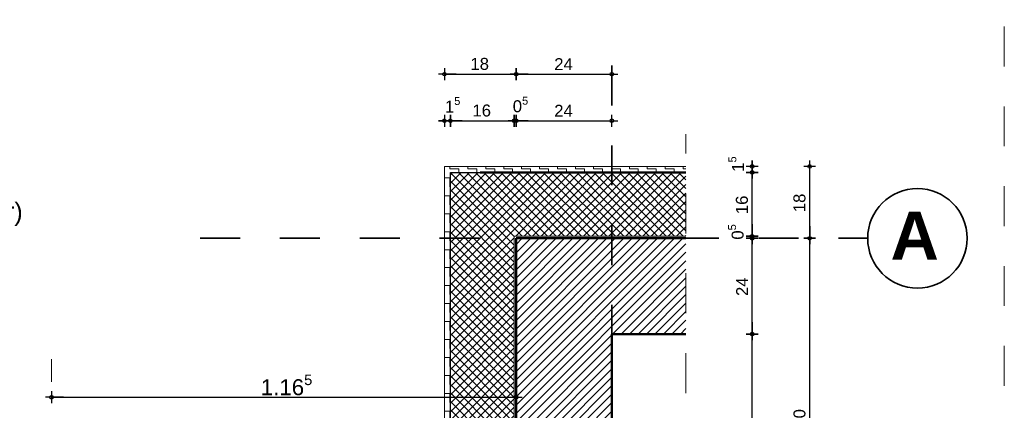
# Model space of a CAD drawing. Header units: metres. Extents: x 1316.5 to 1415.3, y -94.1 to -52.
# Tile 554 of 656: x 1412.8 to 1415.3, y -75.7 to -74.7. Entities that reach past the tile are written whole.
import ezdxf

# ---------------------------------------------------------------- set-up
doc = ezdxf.new("R2010")
doc.units = ezdxf.units.M
doc.header["$PDMODE"] = 65
for name, pattern in [('AUSGEZOGEN', [0]), ('PUNKT2_S9', [0.0015, 0, -0.0015]), ('STRICHLINIE2_S3', [0.055, 0.04, -0.015]), ('STRICHLINIE_S4', [0.008, 0.006, -0.002]), ('STRICHPUNKT2_S5', [0.1, 0.07, -0.01, 0.01, -0.01])]:
    doc.linetypes.add(name, pattern=pattern)
doc.layers.add('XR$3$_42154', color=7, linetype='Continuous')
for name, color, linetype, lineweight in [('XR$3$Achsen', 4, 'AUSGEZOGEN', 13), ('XR$3$Allgemein', 4, 'AUSGEZOGEN', 13), ('XR$3$Maßlinie 1_50', 7, 'AUSGEZOGEN', 25), ('XR$3$Muster', 4, 'AUSGEZOGEN', 13), ('XR$3$Schraffur', 4, 'AUSGEZOGEN', 13), ('XR$3$Text 1_50', 3, 'AUSGEZOGEN', 18), ('XR$3$Wand', 1, 'AUSGEZOGEN', 50), ('XR$3$Wand Mauerwerk tr_1', 42, 'AUSGEZOGEN', 18)]:
    doc.layers.add(name, color=color, linetype=linetype, lineweight=lineweight)
doc.styles.add('ARIAL', font='arial.ttf')
doc.dimstyles.new('DIMSTYLE_25', dxfattribs={"dimtxt": 0.03, "dimasz": 0.03, "dimexe": 0, "dimexo": 1e-06, "dimgap": 0.015, "dimtad": 2, "dimdec": 0, "dimlfac": 100, "dimrnd": 0.5, "dimzin": 12, "dimdsep": 46, "dimtxsty": 'ARIAL', "dimblk1": 'ALL_ML_KREIS', "dimblk2": 'ALL_ML_KREIS', "dimsah": 1, "dimcen": 0, "dimse1": 1, "dimse2": 1, "dimclrd": 7, "dimclre": 7, "dimclrt": 7, "dimadec": 0, "dimazin": 0, "dimtfac": 1, "dimtdec": 0, "dimtix": 1, "dimtmove": 2, "dimatfit": 3, "dimfxl": 0, "dimtzin": 0, "dimlwd": 0, "dimlwe": 25, "dimarcsym": 0})
doc.dimstyles.new('DIMSTYLE_30', dxfattribs={"dimtxt": 0.03, "dimasz": 0.03, "dimexe": 0, "dimexo": 1e-06, "dimgap": 0.015, "dimtad": 2, "dimdec": 1, "dimlfac": 100, "dimrnd": 0.5, "dimzin": 12, "dimdsep": 46, "dimtxsty": 'ARIAL', "dimblk1": 'ALL_ML_KREIS', "dimblk2": 'ALL_ML_KREIS', "dimsah": 1, "dimcen": 0, "dimse1": 1, "dimse2": 1, "dimclrd": 7, "dimclre": 7, "dimclrt": 7, "dimadec": 0, "dimazin": 0, "dimtfac": 1, "dimtdec": 0, "dimtix": 1, "dimtmove": 2, "dimatfit": 3, "dimfxl": 0, "dimtvp": 1.2, "dimtzin": 0, "dimlwd": 0, "dimlwe": 25, "dimarcsym": 0})
doc.dimstyles.new('DIMSTYLE_33', dxfattribs={"dimtxt": 0.03, "dimasz": 0.03, "dimexe": 0, "dimexo": 1e-06, "dimgap": 0.015, "dimtad": 2, "dimdec": 1, "dimlfac": 100, "dimrnd": 0.5, "dimzin": 4, "dimdsep": 46, "dimtxsty": 'ARIAL', "dimblk1": 'ALL_ML_KREIS', "dimblk2": 'ALL_ML_KREIS', "dimsah": 1, "dimcen": 0, "dimse1": 1, "dimse2": 1, "dimclrd": 7, "dimclre": 7, "dimclrt": 7, "dimadec": 0, "dimazin": 0, "dimtfac": 1, "dimtdec": 0, "dimtix": 1, "dimtmove": 2, "dimatfit": 3, "dimfxl": 0, "dimtvp": 1.2, "dimtzin": 0, "dimlwd": 0, "dimlwe": 25, "dimarcsym": 0})
doc.dimstyles.new('DIMSTYLE_34', dxfattribs={"dimtxt": 0.03, "dimasz": 0.03, "dimexe": 0, "dimexo": 1e-06, "dimgap": 0.015, "dimtad": 2, "dimdec": 1, "dimlfac": 100, "dimrnd": 0.5, "dimzin": 4, "dimdsep": 46, "dimtxsty": 'ARIAL', "dimblk1": 'ALL_ML_KREIS', "dimblk2": 'ALL_ML_KREIS', "dimsah": 1, "dimcen": 0, "dimse1": 1, "dimse2": 1, "dimclrd": 7, "dimclre": 7, "dimclrt": 7, "dimadec": 0, "dimazin": 0, "dimtfac": 1, "dimtdec": 0, "dimtix": 1, "dimtmove": 2, "dimatfit": 3, "dimfxl": 0, "dimtzin": 0, "dimlwd": 0, "dimlwe": 25, "dimarcsym": 0})
doc.dimstyles.new('DIMSTYLE_37', dxfattribs={"dimtxt": 0.04, "dimasz": 0.03, "dimexe": 0, "dimexo": 1e-06, "dimgap": 0.02, "dimtad": 2, "dimdec": 3, "dimrnd": 0.005, "dimzin": 4, "dimdsep": 46, "dimtxsty": 'ARIAL', "dimblk1": 'ALL_ML_KREIS', "dimblk2": 'ALL_ML_KREIS', "dimsah": 1, "dimcen": 0, "dimse1": 1, "dimse2": 1, "dimclrd": 7, "dimclre": 7, "dimclrt": 7, "dimadec": 0, "dimazin": 0, "dimtfac": 1, "dimtdec": 0, "dimtix": 1, "dimtmove": 2, "dimatfit": 3, "dimfxl": 0, "dimtzin": 0, "dimlwd": 0, "dimlwe": 25, "dimarcsym": 0})

# ---------------------------------------------------------------- blocks, each defined once
blk = doc.blocks.new('ALL_ML_KREIS')
at = {"color": 0, "linetype": 'ByBlock', "lineweight": -2}
for p, q in [((-1, 0), (0.5, 0)), ((0, -0.5), (0, 0.5))]:
    blk.add_line(p, q, dxfattribs=at)
blk.add_circle((0, 0), 0.15, dxfattribs=at)
blk = doc.blocks.new('*D277')
at = {"layer": 'DEFPOINTS', "color": 7, "linetype": 'AUSGEZOGEN', "lineweight": 25, "transparency": 33554687}
for p in [(1414.2838, -75.4964), (1414.2838, -76.1464), (1414.6353, -76.1464)]:
    blk.add_point(p, dxfattribs=at)
at = {"layer": 'XR$3$Maßlinie 1_50', "color": 7, "linetype": 'AUSGEZOGEN', "lineweight": -2, "transparency": 33554687}
blk.add_line((1414.6353, -76.1464), (1414.6353, -75.4964), dxfattribs=at)
at = {"layer": 'XR$3$Maßlinie 1_50', "color": 7, "linetype": 'AUSGEZOGEN', "lineweight": 25, "transparency": 33554687, "xscale": 0.03, "yscale": 0.03, "zscale": 0.03}
for p, rotation in [((1414.6353, -75.4964), 90), ((1414.6353, -76.1464), 270)]:
    blk.add_blockref('ALL_ML_KREIS', p, dxfattribs=dict(at, rotation=rotation))
at = {"layer": 'XR$3$Maßlinie 1_50', "color": 7, "linetype": 'AUSGEZOGEN', "lineweight": 25, "transparency": 33554687, "insert": (1414.6098, -75.8228), "char_height": 0.03, "width": 0.06, "attachment_point": 5, "rotation": 90, "style": 'ARIAL'}
blk.add_mtext('\\A1;{65}', dxfattribs=at)
blk = doc.blocks.new('*D278')
at = {"layer": 'DEFPOINTS', "color": 7, "linetype": 'AUSGEZOGEN', "lineweight": 25, "transparency": 33554687}
for p in [(1414.2838, -75.2564), (1414.2838, -75.4964), (1414.6353, -75.4964)]:
    blk.add_point(p, dxfattribs=at)
at = {"layer": 'XR$3$Maßlinie 1_50', "color": 7, "linetype": 'AUSGEZOGEN', "lineweight": -2, "transparency": 33554687}
blk.add_line((1414.6353, -75.4964), (1414.6353, -75.2564), dxfattribs=at)
at = {"layer": 'XR$3$Maßlinie 1_50', "color": 7, "linetype": 'AUSGEZOGEN', "lineweight": 25, "transparency": 33554687, "xscale": 0.03, "yscale": 0.03, "zscale": 0.03}
for p, rotation in [((1414.6353, -75.2564), 90), ((1414.6353, -75.4964), 270)]:
    blk.add_blockref('ALL_ML_KREIS', p, dxfattribs=dict(at, rotation=rotation))
at = {"layer": 'XR$3$Maßlinie 1_50', "color": 7, "linetype": 'AUSGEZOGEN', "lineweight": 25, "transparency": 33554687, "insert": (1414.6103, -75.3777), "char_height": 0.03, "width": 0.06, "attachment_point": 5, "rotation": 90, "style": 'ARIAL'}
blk.add_mtext('\\A1;{24}', dxfattribs=at)
blk = doc.blocks.new('*D279')
at = {"layer": 'DEFPOINTS', "color": 7, "linetype": 'AUSGEZOGEN', "lineweight": 25, "transparency": 33554687}
for p in [(1414.2838, -75.2564), (1414.2888, -75.2514), (1414.6353, -75.2564)]:
    blk.add_point(p, dxfattribs=at)
at = {"layer": 'XR$3$Maßlinie 1_50', "color": 7, "linetype": 'AUSGEZOGEN', "lineweight": -2, "transparency": 33554687}
blk.add_line((1414.6353, -75.2564), (1414.6353, -75.2514), dxfattribs=at)
at = {"layer": 'XR$3$Maßlinie 1_50', "color": 7, "linetype": 'AUSGEZOGEN', "lineweight": 25, "transparency": 33554687, "xscale": 0.03, "yscale": 0.03, "zscale": 0.03}
for p, rotation in [((1414.6353, -75.2564), 270), ((1414.6353, -75.2514), 90)]:
    blk.add_blockref('ALL_ML_KREIS', p, dxfattribs=dict(at, rotation=rotation))
at = {"layer": 'XR$3$Maßlinie 1_50', "color": 7, "linetype": 'AUSGEZOGEN', "lineweight": 25, "transparency": 33554687, "insert": (1414.5948, -75.2405), "char_height": 0.03, "width": 0.09, "attachment_point": 5, "rotation": 90, "style": 'ARIAL'}
blk.add_mtext('\\A1;{\\A1;{0\\H0.019800;\\S5^ ;}}', dxfattribs=at)
blk = doc.blocks.new('*D280')
at = {"layer": 'DEFPOINTS', "color": 7, "linetype": 'AUSGEZOGEN', "lineweight": 25, "transparency": 33554687}
for p in [(1414.4488, -75.0914), (1414.2888, -75.2514), (1414.6353, -75.2514)]:
    blk.add_point(p, dxfattribs=at)
at = {"layer": 'XR$3$Maßlinie 1_50', "color": 7, "linetype": 'AUSGEZOGEN', "lineweight": -2, "transparency": 33554687}
blk.add_line((1414.6353, -75.2514), (1414.6353, -75.0914), dxfattribs=at)
at = {"layer": 'XR$3$Maßlinie 1_50', "color": 7, "linetype": 'AUSGEZOGEN', "lineweight": 25, "transparency": 33554687, "xscale": 0.03, "yscale": 0.03, "zscale": 0.03}
for p, rotation in [((1414.6353, -75.0914), 90), ((1414.6353, -75.2514), 270)]:
    blk.add_blockref('ALL_ML_KREIS', p, dxfattribs=dict(at, rotation=rotation))
at = {"layer": 'XR$3$Maßlinie 1_50', "color": 7, "linetype": 'AUSGEZOGEN', "lineweight": 25, "transparency": 33554687, "insert": (1414.6098, -75.1727), "char_height": 0.03, "width": 0.06, "attachment_point": 5, "rotation": 90, "style": 'ARIAL'}
blk.add_mtext('\\A1;{16}', dxfattribs=at)
blk = doc.blocks.new('*D281')
at = {"layer": 'DEFPOINTS', "color": 7, "linetype": 'AUSGEZOGEN', "lineweight": 25, "transparency": 33554687}
for p in [(1414.4638, -75.0764), (1414.4488, -75.0914), (1414.6353, -75.0914)]:
    blk.add_point(p, dxfattribs=at)
at = {"layer": 'XR$3$Maßlinie 1_50', "color": 7, "linetype": 'AUSGEZOGEN', "lineweight": -2, "transparency": 33554687}
blk.add_line((1414.6353, -75.0914), (1414.6353, -75.0764), dxfattribs=at)
at = {"layer": 'XR$3$Maßlinie 1_50', "color": 7, "linetype": 'AUSGEZOGEN', "lineweight": 25, "transparency": 33554687, "xscale": 0.03, "yscale": 0.03, "zscale": 0.03}
for p, rotation in [((1414.6353, -75.0914), 270), ((1414.6353, -75.0764), 90)]:
    blk.add_blockref('ALL_ML_KREIS', p, dxfattribs=dict(at, rotation=rotation))
at = {"layer": 'XR$3$Maßlinie 1_50', "color": 7, "linetype": 'AUSGEZOGEN', "lineweight": 25, "transparency": 33554687, "insert": (1414.5953, -75.0705), "char_height": 0.03, "width": 0.09, "attachment_point": 5, "rotation": 90, "style": 'ARIAL'}
blk.add_mtext('\\A1;{\\A1;{1\\H0.019800;\\S5^ ;}}', dxfattribs=at)
blk = doc.blocks.new('*D282')
at = {"layer": 'DEFPOINTS', "color": 7, "linetype": 'AUSGEZOGEN', "lineweight": 25, "transparency": 33554687}
for p in [(1413.8638, -74.9619), (1413.8638, -75.3394), (1413.8788, -75.3394)]:
    blk.add_point(p, dxfattribs=at)
at = {"layer": 'XR$3$Maßlinie 1_50', "color": 7, "linetype": 'AUSGEZOGEN', "lineweight": -2, "transparency": 33554687}
blk.add_line((1413.8638, -74.9619), (1413.8788, -74.9619), dxfattribs=at)
at = {"layer": 'XR$3$Maßlinie 1_50', "color": 7, "linetype": 'AUSGEZOGEN', "lineweight": 25, "transparency": 33554687, "xscale": 0.03, "yscale": 0.03, "zscale": 0.03, "rotation": 180}
blk.add_blockref('ALL_ML_KREIS', (1413.8638, -74.9619), dxfattribs=at)
at = {"layer": 'XR$3$Maßlinie 1_50', "color": 7, "linetype": 'AUSGEZOGEN', "lineweight": 25, "transparency": 33554687, "xscale": 0.03, "yscale": 0.03, "zscale": 0.03}
blk.add_blockref('ALL_ML_KREIS', (1413.8788, -74.9619), dxfattribs=at)
at = {"layer": 'XR$3$Maßlinie 1_50', "color": 7, "linetype": 'AUSGEZOGEN', "lineweight": 25, "transparency": 33554687, "insert": (1413.8846, -74.9219), "char_height": 0.03, "width": 0.09, "attachment_point": 5, "style": 'ARIAL'}
blk.add_mtext('\\A1;{\\A1;{1\\H0.019800;\\S5^ ;}}', dxfattribs=at)
blk = doc.blocks.new('*D283')
at = {"layer": 'DEFPOINTS', "color": 7, "linetype": 'AUSGEZOGEN', "lineweight": 25, "transparency": 33554687}
for p in [(1413.8788, -74.9619), (1413.8788, -75.3394), (1414.0388, -75.3344)]:
    blk.add_point(p, dxfattribs=at)
at = {"layer": 'XR$3$Maßlinie 1_50', "color": 7, "linetype": 'AUSGEZOGEN', "lineweight": -2, "transparency": 33554687}
blk.add_line((1413.8788, -74.9619), (1414.0388, -74.9619), dxfattribs=at)
at = {"layer": 'XR$3$Maßlinie 1_50', "color": 7, "linetype": 'AUSGEZOGEN', "lineweight": 25, "transparency": 33554687, "xscale": 0.03, "yscale": 0.03, "zscale": 0.03, "rotation": 180}
blk.add_blockref('ALL_ML_KREIS', (1413.8788, -74.9619), dxfattribs=at)
at = {"layer": 'XR$3$Maßlinie 1_50', "color": 7, "linetype": 'AUSGEZOGEN', "lineweight": 25, "transparency": 33554687, "xscale": 0.03, "yscale": 0.03, "zscale": 0.03}
blk.add_blockref('ALL_ML_KREIS', (1414.0388, -74.9619), dxfattribs=at)
at = {"layer": 'XR$3$Maßlinie 1_50', "color": 7, "linetype": 'AUSGEZOGEN', "lineweight": 25, "transparency": 33554687, "insert": (1413.9574, -74.9364), "char_height": 0.03, "width": 0.12, "attachment_point": 5, "style": 'ARIAL'}
blk.add_mtext('\\A1;{\\A1;{16\\H0.019800;\\S^ ;}}', dxfattribs=at)
blk = doc.blocks.new('*D284')
at = {"layer": 'DEFPOINTS', "color": 7, "linetype": 'AUSGEZOGEN', "lineweight": 25, "transparency": 33554687}
for p in [(1414.0388, -74.9619), (1414.0388, -75.3344), (1414.0438, -75.5894)]:
    blk.add_point(p, dxfattribs=at)
at = {"layer": 'XR$3$Maßlinie 1_50', "color": 7, "linetype": 'AUSGEZOGEN', "lineweight": -2, "transparency": 33554687}
blk.add_line((1414.0388, -74.9619), (1414.0438, -74.9619), dxfattribs=at)
at = {"layer": 'XR$3$Maßlinie 1_50', "color": 7, "linetype": 'AUSGEZOGEN', "lineweight": 25, "transparency": 33554687, "xscale": 0.03, "yscale": 0.03, "zscale": 0.03}
blk.add_blockref('ALL_ML_KREIS', (1414.0438, -74.9619), dxfattribs=at)
at = {"layer": 'XR$3$Maßlinie 1_50', "color": 7, "linetype": 'AUSGEZOGEN', "lineweight": 25, "transparency": 33554687, "xscale": 0.03, "yscale": 0.03, "zscale": 0.03, "rotation": 180}
blk.add_blockref('ALL_ML_KREIS', (1414.0388, -74.9619), dxfattribs=at)
at = {"layer": 'XR$3$Maßlinie 1_50', "color": 7, "linetype": 'AUSGEZOGEN', "lineweight": 25, "transparency": 33554687, "insert": (1414.0546, -74.9214), "char_height": 0.03, "width": 0.09, "attachment_point": 5, "style": 'ARIAL'}
blk.add_mtext('\\A1;{\\A1;{0\\H0.019800;\\S5^ ;}}', dxfattribs=at)
blk = doc.blocks.new('*D285')
at = {"layer": 'DEFPOINTS', "color": 7, "linetype": 'AUSGEZOGEN', "lineweight": 25, "transparency": 33554687}
for p in [(1414.0438, -74.9619), (1414.2838, -75.5527), (1414.0438, -75.5894)]:
    blk.add_point(p, dxfattribs=at)
at = {"layer": 'XR$3$Maßlinie 1_50', "color": 7, "linetype": 'AUSGEZOGEN', "lineweight": -2, "transparency": 33554687}
blk.add_line((1414.0438, -74.9619), (1414.2838, -74.9619), dxfattribs=at)
at = {"layer": 'XR$3$Maßlinie 1_50', "color": 7, "linetype": 'AUSGEZOGEN', "lineweight": 25, "transparency": 33554687, "xscale": 0.03, "yscale": 0.03, "zscale": 0.03, "rotation": 180}
blk.add_blockref('ALL_ML_KREIS', (1414.0438, -74.9619), dxfattribs=at)
at = {"layer": 'XR$3$Maßlinie 1_50', "color": 7, "linetype": 'AUSGEZOGEN', "lineweight": 25, "transparency": 33554687, "xscale": 0.03, "yscale": 0.03, "zscale": 0.03}
blk.add_blockref('ALL_ML_KREIS', (1414.2838, -74.9619), dxfattribs=at)
at = {"layer": 'XR$3$Maßlinie 1_50', "color": 7, "linetype": 'AUSGEZOGEN', "lineweight": 25, "transparency": 33554687, "insert": (1414.1625, -74.9369), "char_height": 0.03, "width": 0.12, "attachment_point": 5, "style": 'ARIAL'}
blk.add_mtext('\\A1;{\\A1;{24\\H0.019800;\\S^ ;}}', dxfattribs=at)
blk = doc.blocks.new('*D286')
at = {"layer": 'DEFPOINTS', "color": 7, "linetype": 'AUSGEZOGEN', "lineweight": 25, "transparency": 33554687}
for p in [(1413.8638, -74.8451), (1413.8638, -75.4713), (1414.0438, -75.5219)]:
    blk.add_point(p, dxfattribs=at)
at = {"layer": 'XR$3$Maßlinie 1_50', "color": 7, "linetype": 'AUSGEZOGEN', "lineweight": -2, "transparency": 33554687}
blk.add_line((1413.8638, -74.8451), (1414.0438, -74.8451), dxfattribs=at)
at = {"layer": 'XR$3$Maßlinie 1_50', "color": 7, "linetype": 'AUSGEZOGEN', "lineweight": 25, "transparency": 33554687, "xscale": 0.03, "yscale": 0.03, "zscale": 0.03, "rotation": 180}
blk.add_blockref('ALL_ML_KREIS', (1413.8638, -74.8451), dxfattribs=at)
at = {"layer": 'XR$3$Maßlinie 1_50', "color": 7, "linetype": 'AUSGEZOGEN', "lineweight": 25, "transparency": 33554687, "xscale": 0.03, "yscale": 0.03, "zscale": 0.03}
blk.add_blockref('ALL_ML_KREIS', (1414.0438, -74.8451), dxfattribs=at)
at = {"layer": 'XR$3$Maßlinie 1_50', "color": 7, "linetype": 'AUSGEZOGEN', "lineweight": 25, "transparency": 33554687, "insert": (1413.9524, -74.8196), "char_height": 0.03, "width": 0.12, "attachment_point": 5, "style": 'ARIAL'}
blk.add_mtext('\\A1;{\\A1;{18\\H0.019800;\\S^ ;}}', dxfattribs=at)
blk = doc.blocks.new('*D287')
at = {"layer": 'DEFPOINTS', "color": 7, "linetype": 'AUSGEZOGEN', "lineweight": 25, "transparency": 33554687}
for p in [(1414.0438, -74.8451), (1414.2838, -75.4964), (1414.0438, -75.5219)]:
    blk.add_point(p, dxfattribs=at)
at = {"layer": 'XR$3$Maßlinie 1_50', "color": 7, "linetype": 'AUSGEZOGEN', "lineweight": -2, "transparency": 33554687}
blk.add_line((1414.0438, -74.8451), (1414.2838, -74.8451), dxfattribs=at)
at = {"layer": 'XR$3$Maßlinie 1_50', "color": 7, "linetype": 'AUSGEZOGEN', "lineweight": 25, "transparency": 33554687, "xscale": 0.03, "yscale": 0.03, "zscale": 0.03, "rotation": 180}
blk.add_blockref('ALL_ML_KREIS', (1414.0438, -74.8451), dxfattribs=at)
at = {"layer": 'XR$3$Maßlinie 1_50', "color": 7, "linetype": 'AUSGEZOGEN', "lineweight": 25, "transparency": 33554687, "xscale": 0.03, "yscale": 0.03, "zscale": 0.03}
blk.add_blockref('ALL_ML_KREIS', (1414.2838, -74.8451), dxfattribs=at)
at = {"layer": 'XR$3$Maßlinie 1_50', "color": 7, "linetype": 'AUSGEZOGEN', "lineweight": 25, "transparency": 33554687, "insert": (1414.1625, -74.8201), "char_height": 0.03, "width": 0.12, "attachment_point": 5, "style": 'ARIAL'}
blk.add_mtext('\\A1;{\\A1;{24\\H0.019800;\\S^ ;}}', dxfattribs=at)
blk = doc.blocks.new('*D288')
at = {"layer": 'DEFPOINTS', "color": 7, "linetype": 'AUSGEZOGEN', "lineweight": 25, "transparency": 33554687}
for p in [(1414.2838, -75.2564), (1414.2838, -76.1564), (1414.7796, -76.1564)]:
    blk.add_point(p, dxfattribs=at)
at = {"layer": 'XR$3$Maßlinie 1_50', "color": 7, "linetype": 'AUSGEZOGEN', "lineweight": -2, "transparency": 33554687}
blk.add_line((1414.7796, -76.1564), (1414.7796, -75.2564), dxfattribs=at)
at = {"layer": 'XR$3$Maßlinie 1_50', "color": 7, "linetype": 'AUSGEZOGEN', "lineweight": 25, "transparency": 33554687, "xscale": 0.03, "yscale": 0.03, "zscale": 0.03}
for p, rotation in [((1414.7796, -75.2564), 90), ((1414.7796, -76.1564), 270)]:
    blk.add_blockref('ALL_ML_KREIS', p, dxfattribs=dict(at, rotation=rotation))
at = {"layer": 'XR$3$Maßlinie 1_50', "color": 7, "linetype": 'AUSGEZOGEN', "lineweight": 25, "transparency": 33554687, "insert": (1414.7541, -75.7077), "char_height": 0.03, "width": 0.06, "attachment_point": 5, "rotation": 90, "style": 'ARIAL'}
blk.add_mtext('\\A1;{90}', dxfattribs=at)
blk = doc.blocks.new('*D289')
at = {"layer": 'DEFPOINTS', "color": 7, "linetype": 'AUSGEZOGEN', "lineweight": 25, "transparency": 33554687}
for p in [(1414.2838, -75.0764), (1414.2838, -75.2564), (1414.7796, -75.2564)]:
    blk.add_point(p, dxfattribs=at)
at = {"layer": 'XR$3$Maßlinie 1_50', "color": 7, "linetype": 'AUSGEZOGEN', "lineweight": -2, "transparency": 33554687}
blk.add_line((1414.7796, -75.2564), (1414.7796, -75.0764), dxfattribs=at)
at = {"layer": 'XR$3$Maßlinie 1_50', "color": 7, "linetype": 'AUSGEZOGEN', "lineweight": 25, "transparency": 33554687, "xscale": 0.03, "yscale": 0.03, "zscale": 0.03}
for p, rotation in [((1414.7796, -75.0764), 90), ((1414.7796, -75.2564), 270)]:
    blk.add_blockref('ALL_ML_KREIS', p, dxfattribs=dict(at, rotation=rotation))
at = {"layer": 'XR$3$Maßlinie 1_50', "color": 7, "linetype": 'AUSGEZOGEN', "lineweight": 25, "transparency": 33554687, "insert": (1414.7541, -75.1678), "char_height": 0.03, "width": 0.06, "attachment_point": 5, "rotation": 90, "style": 'ARIAL'}
blk.add_mtext('\\A1;{18}', dxfattribs=at)
blk = doc.blocks.new('*D306')
at = {"layer": 'DEFPOINTS', "color": 7, "linetype": 'AUSGEZOGEN', "lineweight": 25, "transparency": 33554687}
for p in [(1412.8788, -75.6547), (1412.8788, -76.0432), (1414.0438, -76.0288)]:
    blk.add_point(p, dxfattribs=at)
at = {"layer": 'XR$3$Maßlinie 1_50', "color": 7, "linetype": 'AUSGEZOGEN', "lineweight": -2, "transparency": 33554687}
blk.add_line((1412.8788, -75.6547), (1414.0438, -75.6547), dxfattribs=at)
at = {"layer": 'XR$3$Maßlinie 1_50', "color": 7, "linetype": 'AUSGEZOGEN', "lineweight": 25, "transparency": 33554687, "xscale": 0.03, "yscale": 0.03, "zscale": 0.03, "rotation": 180}
blk.add_blockref('ALL_ML_KREIS', (1412.8788, -75.6547), dxfattribs=at)
at = {"layer": 'XR$3$Maßlinie 1_50', "color": 7, "linetype": 'AUSGEZOGEN', "lineweight": 25, "transparency": 33554687, "xscale": 0.03, "yscale": 0.03, "zscale": 0.03}
blk.add_blockref('ALL_ML_KREIS', (1414.0438, -75.6547), dxfattribs=at)
at = {"layer": 'XR$3$Maßlinie 1_50', "color": 7, "linetype": 'AUSGEZOGEN', "lineweight": 25, "transparency": 33554687, "insert": (1413.4682, -75.624), "char_height": 0.04, "width": 0.2, "attachment_point": 5, "style": 'ARIAL'}
blk.add_mtext('\\A1;{\\A1;{1.16\\H0.026400;\\S5^ ;}}', dxfattribs=at)

msp = doc.modelspace()

# ---------------------------------------------------------------- hatches: boundary and pattern name
at = {"layer": 'XR$3$Allgemein', "linetype": 'AUSGEZOGEN', "lineweight": 13, "transparency": 33554687}
h = msp.add_hatch(dxfattribs=at)
h.set_pattern_fill('SCHRAFFUR_6', color=4, scale=0.01, style=0, pattern_type=2)
h.set_pattern_definition([(45, (0, 0), (-0.01060660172, 0.01060660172), []), (135, (0, 0), (-0.01060660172, -0.01060660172), [])])
h.paths.add_polyline_path([(1414.0388, -75.2514), (1414.4693, -75.2514), (1414.4693, -75.0914), (1413.8788, -75.0914), (1413.8788, -76.1564), (1414.0388, -76.1564)], flags=0)
at = {"layer": 'XR$3$Muster', "linetype": 'AUSGEZOGEN', "lineweight": 13, "transparency": 33554687}
h = msp.add_hatch(dxfattribs=at)
h.set_pattern_fill('MUSTER', color=4, scale=0.0225, style=0, pattern_type=2)
h.set_pattern_definition([(0, (0.045, 0.045), (0.0225, 0.0225), [0.0225, -0.0225]), (90, (0.045, 0.045), (-0.0225, 0.0225), [0.0225, -0.0225])])
h.paths.add_polyline_path([(1414.4693, -75.0914), (1414.4693, -75.0764), (1413.8638, -75.0764), (1413.8638, -75.9964), (1413.8788, -75.9964), (1413.8788, -75.0914)], flags=0)
at = {"layer": 'XR$3$Schraffur', "linetype": 'AUSGEZOGEN', "lineweight": 13, "transparency": 33554687}
h = msp.add_hatch(dxfattribs=at)
h.set_pattern_fill('SCHRAFFUR_5', color=52, scale=0.01, style=0, pattern_type=2)
h.set_pattern_definition([(45, (0, 0), (-0.02121320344, 0.02121320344), []), (45, (-0.010607, 0.010607), (-0.02121320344, 0.02121320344), [])])
h.paths.add_polyline_path([(1414.2838, -75.4964), (1414.4693, -75.4964), (1414.4693, -75.2564), (1414.0438, -75.2564), (1414.0438, -76.1464), (1414.2838, -76.1464)], flags=0)

# ---------------------------------------------------------------- linework, layer by layer
at = {"layer": 'XR$3$_42154', "color": 7, "linetype": 'STRICHLINIE2_S3', "lineweight": 13, "transparency": 33554687}
msp.add_line((1414.4693, -75.6442), (1414.4693, -74.9953), dxfattribs=at)
msp.add_line((1414.4693, -75.6442), (1414.4693, -74.9953), dxfattribs=at)
at = {"layer": 'XR$3$Achsen', "color": 4, "linetype": 'STRICHPUNKT2_S5', "lineweight": 35, "transparency": 33554687}
for p, q in [((1414.2838, -77.1235), (1414.2838, -74.7539)), ((1413.2518, -75.2564), (1414.9249, -75.2564))]:
    msp.add_line(p, q, dxfattribs=at)
at = {"layer": 'XR$3$Achsen', "color": 4, "linetype": 'AUSGEZOGEN', "lineweight": 35, "transparency": 33554687}
msp.add_circle((1415.0497, -75.2564), 0.1247, dxfattribs=at)
at = {"layer": 'XR$3$Allgemein', "color": 4, "linetype": 'AUSGEZOGEN', "lineweight": 13, "transparency": 33554687}
msp.add_line((1414.0388, -75.2514), (1414.4693, -75.2514), dxfattribs=at)
at = {"layer": 'XR$3$Wand', "color": 1, "linetype": 'AUSGEZOGEN', "lineweight": 13, "transparency": 33554687}
for p, q in [((1413.8638, -75.0764), (1414.4693, -75.0764)), ((1413.8638, -75.9981), (1413.8638, -75.0764))]:
    msp.add_line(p, q, dxfattribs=at)
at = {"layer": 'XR$3$Wand', "color": 1, "linetype": 'AUSGEZOGEN', "lineweight": 25, "transparency": 33554687}
for p, q in [((1413.8788, -75.0914), (1414.4693, -75.0914)), ((1413.8788, -76.0114), (1413.8788, -75.0914))]:
    msp.add_line(p, q, dxfattribs=at)
at = {"layer": 'XR$3$Wand', "color": 1, "linetype": 'AUSGEZOGEN', "lineweight": 50, "transparency": 33554687}
for p, q in [((1413.9538, -75.0914), (1414.4693, -75.0914)), ((1414.0438, -75.2564), (1414.4693, -75.2564)), ((1414.0438, -76.1464), (1414.0438, -75.2564)), ((1414.0438, -76.1464), (1414.0438, -75.2564)), ((1414.2838, -75.4964), (1414.4693, -75.4964)), ((1414.2838, -76.1464), (1414.2838, -75.4964)), ((1414.2838, -76.1464), (1414.2838, -75.4964))]:
    msp.add_line(p, q, dxfattribs=at)
at = {"layer": 'XR$3$Wand', "color": 4, "linetype": 'AUSGEZOGEN', "lineweight": 13, "transparency": 33554687}
msp.add_line((1414.0388, -76.1564), (1414.0388, -75.2514), dxfattribs=at)
at = {"layer": 'XR$3$Wand Mauerwerk tr_1', "color": 7, "linetype": 'STRICHLINIE_S4', "lineweight": 18, "transparency": 33554687}
msp.add_line((1415.2675, -77.426), (1415.2675, -71.9366), dxfattribs=at)
at = {"layer": 'XR$3$Wand Mauerwerk tr_1', "color": 52, "linetype": 'PUNKT2_S9', "lineweight": 13, "transparency": 33554687}
msp.add_line((1412.8788, -76.0164), (1412.8788, -75.5595), dxfattribs=at)

# ---------------------------------------------------------------- texts
at = {"layer": 'XR$3$Achsen', "color": 4, "linetype": 'AUSGEZOGEN', "lineweight": 35, "transparency": 33554687, "insert": (1414.9823, -75.3098), "char_height": 0.12, "width": 0.186482, "attachment_point": 7, "style": 'ARIAL'}
msp.add_mtext('\\A1;{\\fArial|i0|b1;\\H0.120000;\\W1.000000;\\C4;A}\\P', dxfattribs=at)
at = {"layer": 'XR$3$Text 1_50', "color": 3, "linetype": 'AUSGEZOGEN', "lineweight": 25, "transparency": 33554687, "insert": (1411.436, -74.7915), "char_height": 0.07, "width": 2.192244, "attachment_point": 1, "rotation": 0.1872, "line_spacing_factor": 1.084337, "style": 'ARIAL'}
msp.add_mtext('\\A1;{\\fArial|i0|b1;\\H0.070000;\\W1.000000;\\C3;Detail D003}\\P{\\fArial|i0|b1;\\H0.070000;\\W1.000000;\\C3;Hallensockel M 1:20}\\P{\\fArial|i0|b0;\\H0.070000;\\W1.000000;\\C3;Regelschnitt Halle}\\P{\\fArial|i0|b0;\\H0.045000;\\W1.000000;\\C3;(dargestellt Achsen 3/B; mit Anschluss Außentür)}\\P', dxfattribs=at)

# ---------------------------------------------------------------- dimensions: what is measured, and where the dimension line sits
at = {"layer": 'XR$3$Maßlinie 1_50', "color": 7, "linetype": 'AUSGEZOGEN', "lineweight": 25, "transparency": 33554687}
for base, p1, p2, dimstyle, picture, middle in [((1414.0438, -74.8451), (1413.8638, -75.4713), (1414.0438, -75.5219), 'DIMSTYLE_34', '*D286', (1413.9524, -74.8196)), ((1414.2838, -74.8451), (1414.0438, -75.5219), (1414.2838, -75.4964), 'DIMSTYLE_34', '*D287', (1414.1625, -74.8201)), ((1413.8788, -74.9619), (1413.8638, -75.3394), (1413.8788, -75.3394), 'DIMSTYLE_33', '*D282', (1413.8846, -74.9219)), ((1414.0438, -74.9619), (1414.0388, -75.3344), (1414.0438, -75.5894), 'DIMSTYLE_33', '*D284', (1414.0546, -74.9214)), ((1414.0388, -74.9619), (1413.8788, -75.3394), (1414.0388, -75.3344), 'DIMSTYLE_34', '*D283', (1413.9574, -74.9364)), ((1414.2838, -74.9619), (1414.0438, -75.5894), (1414.2838, -75.5527), 'DIMSTYLE_34', '*D285', (1414.1625, -74.9369)), ((1414.0438, -75.6547), (1412.8788, -76.0432), (1414.0438, -76.0288), 'DIMSTYLE_37', '*D306', (1413.4682, -75.624))]:
    dim = msp.add_linear_dim(base=base, p1=p1, p2=p2, dimstyle=dimstyle, override={"dimpost": '<>', "dimclrd": 7, "dimclre": 7, "dimclrt": 7, "dimlwd": 0, "dimlwe": 25}, dxfattribs=at)
    dim.commit()
    dim.dimension.update_dxf_attribs({"geometry": picture, "text_midpoint": middle, "dimtype": 160})
for base, p1, p2, dimstyle, picture, middle in [((1414.6353, -75.0764), (1414.4488, -75.0914), (1414.4638, -75.0764), 'DIMSTYLE_30', '*D281', (1414.5953, -75.0705)), ((1414.7796, -75.0764), (1414.2838, -75.2564), (1414.2838, -75.0764), 'DIMSTYLE_25', '*D289', (1414.7541, -75.1678)), ((1414.6353, -75.0914), (1414.2888, -75.2514), (1414.4488, -75.0914), 'DIMSTYLE_25', '*D280', (1414.6098, -75.1727)), ((1414.6353, -75.2514), (1414.2838, -75.2564), (1414.2888, -75.2514), 'DIMSTYLE_30', '*D279', (1414.5948, -75.2405)), ((1414.6353, -75.2564), (1414.2838, -75.4964), (1414.2838, -75.2564), 'DIMSTYLE_25', '*D278', (1414.6103, -75.3777)), ((1414.7796, -75.2564), (1414.2838, -76.1564), (1414.2838, -75.2564), 'DIMSTYLE_25', '*D288', (1414.7541, -75.7077)), ((1414.6353, -75.4964), (1414.2838, -76.1464), (1414.2838, -75.4964), 'DIMSTYLE_25', '*D277', (1414.6098, -75.8228))]:
    dim = msp.add_linear_dim(base=base, p1=p1, p2=p2, angle=90, dimstyle=dimstyle, override={"dimpost": '<>', "dimclrd": 7, "dimclre": 7, "dimclrt": 7, "dimlwd": 0, "dimlwe": 25}, dxfattribs=at)
    dim.commit()
    dim.dimension.update_dxf_attribs({"geometry": picture, "text_midpoint": middle, "dimtype": 160})

doc.saveas('drawing.dxf')
